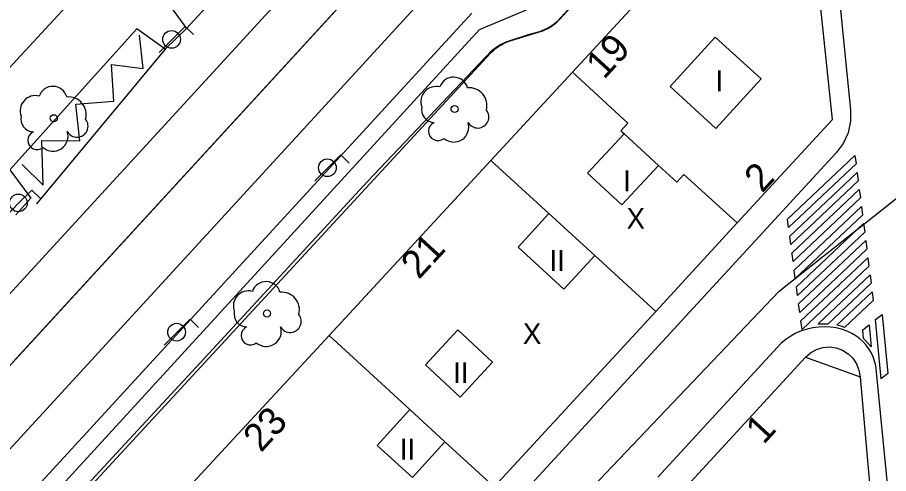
# Model space of a CAD drawing. Extents: x 282771 to 285132, y 4823109 to 4825496.
# Drawn here: x 284532.5 to 284595.2, y 4823797 to 4823829.9 of the extents above; entities that cross this region are included whole.
import ezdxf

# ---------------------------------------------------------------- set-up
doc = ezdxf.new("R2010")
doc.units = 0
for name, color, linetype in [('ACERA-BORDILLO', 7, 'Continuous'), ('ARBOL', 7, 'Continuous'), ('CALLE-EJE', 7, 'Continuous'), ('CARGA_DESCARGA', 7, 'Continuous'), ('CARRIL-BICI-AREA', 7, 'Continuous'), ('CARRIL-BICI-EJE', 7, 'Continuous'), ('EDIFICIO', 7, 'Continuous'), ('FAROLA', 7, 'Continuous'), ('INTERIOR-EDIFICIO', 7, 'Continuous'), ('MEDIANERA', 7, 'Continuous'), ('NUM-LOCAL', 7, 'Continuous'), ('NUM-PORTAL', 7, 'Continuous'), ('PASO-PEATONES', 7, 'Continuous'), ('SENAL-VIARIA', 7, 'Continuous'), ('TXT-ALTURA-EDIFICIO', 7, 'Continuous')]:
    doc.layers.add(name, color=color, linetype=linetype)

msp = doc.modelspace()

# ---------------------------------------------------------------- linework, layer by layer
at = {"layer": 'ACERA-BORDILLO'}
for points in [[(284564.552, 4824002.172), (284583.434, 4823875.89), (284583.608, 4823874.175), (284583.5, 4823872.938), (284583.196, 4823871.766), (284582.545, 4823870.724), (284581.065, 4823868.806), (284578.265, 4823865.756), (284571.725, 4823858.616), (284571.325, 4823858.06), (284568.948, 4823859.249), (284556.695, 4823845.926), (284558.205, 4823843.866), (284556.515, 4823842.026), (284554.335, 4823843.346), (284543.185, 4823831.186), (284544.685, 4823829.126), (284543.132, 4823827.623), (284541.101, 4823829.1), (284531.965, 4823818.946), (284533.465, 4823816.896), (284532.385, 4823815.706)], [(284590.011, 4823847.974), (284592.488, 4823823.266), (284592.485, 4823822.434), (284592.303, 4823821.602), (284591.949, 4823820.828), (284591.452, 4823820.159), (284495.344, 4823715.664)], [(284527.166, 4823784.657), (284566.564, 4823827.337), (284566.664, 4823827.447), (284566.794, 4823827.567), (284566.924, 4823827.677), (284567.074, 4823827.787), (284567.204, 4823827.877), (284567.344, 4823827.957), (284567.504, 4823828.047), (284567.714, 4823828.137), (284567.844, 4823828.187), (284567.984, 4823828.237), (284570.164, 4823828.907), (284570.334, 4823828.967), (284570.464, 4823829.017), (284570.594, 4823829.077), (284570.734, 4823829.147), (284570.874, 4823829.237), (284570.994, 4823829.317), (284571.114, 4823829.407), (284571.214, 4823829.477), (284571.354, 4823829.607), (284571.494, 4823829.747), (284578.123, 4823837.007)], [(284595.213, 4823795.557), (284594.373, 4823804.117), (284594.303, 4823804.847), (284594.213, 4823805.157), (284594.103, 4823805.467), (284593.963, 4823805.767), (284593.793, 4823806.047), (284593.593, 4823806.307), (284593.373, 4823806.557), (284593.133, 4823806.777), (284592.863, 4823806.967), (284592.583, 4823807.137), (284592.283, 4823807.277), (284591.983, 4823807.397), (284591.823, 4823807.457), (284591.433, 4823807.547), (284591.043, 4823807.597), (284590.623, 4823807.627), (284590.193, 4823807.607), (284589.763, 4823807.547), (284589.353, 4823807.457), (284588.943, 4823807.327), (284588.543, 4823807.157), (284588.173, 4823806.957), (284587.813, 4823806.717), (284587.483, 4823806.457), (284578.603, 4823796.797)]]:
    msp.add_lwpolyline(points, dxfattribs=at)
at = {"layer": 'ARBOL'}
for centre in [(284563.974, 4823823.317), (284535.124, 4823822.657), (284550.474, 4823808.587)]:
    msp.add_circle(centre, 0.255, dxfattribs=at)
for centre, radius, start, end in [((284563.904, 4823824.577), 1.038, 15.64228, 161.38435), ((284535.054, 4823823.917), 1.038, 15.64228, 161.38435), ((284562.644, 4823823.847), 1.097, 75.4318, 200.55608), ((284565.034, 4823823.577), 1.272, 345.03273, 95.79925), ((284533.794, 4823823.187), 1.097, 75.4318, 200.55608), ((284536.184, 4823822.917), 1.272, 345.03273, 95.79925), ((284562.534, 4823823.277), 0.935, 168.59898, 268.13236), ((284533.684, 4823822.617), 0.935, 168.59898, 268.13236), ((284565.644, 4823822.747), 0.797, 208.96246, 38.99103), ((284536.794, 4823822.087), 0.797, 208.96246, 38.99103), ((284562.774, 4823821.727), 0.672, 113.73672, 309.4725), ((284563.914, 4823822.027), 1.086, 228.95447, 17.92796), ((284533.924, 4823821.067), 0.672, 113.73672, 309.4725), ((284535.064, 4823821.367), 1.086, 228.95447, 17.92796), ((284550.404, 4823809.847), 1.038, 15.64228, 161.38435), ((284549.144, 4823809.117), 1.097, 75.4318, 200.55608), ((284551.534, 4823808.847), 1.272, 345.03273, 95.79925), ((284549.034, 4823808.547), 0.935, 168.59898, 268.13236), ((284552.144, 4823808.017), 0.797, 208.96246, 38.99103), ((284549.274, 4823806.997), 0.672, 113.73672, 309.4725), ((284550.414, 4823807.297), 1.086, 228.95447, 17.92796)]:
    msp.add_arc(centre, radius, start, end, dxfattribs=at)
at = {"layer": 'CALLE-EJE'}
for points in [[(284532.169, 4823805.081), (284589.906, 4823868.06)], [(284492.174, 4823706.838), (284573.414, 4823795.557), (284587.334, 4823810.198), (284597.013, 4823817.847)]]:
    msp.add_lwpolyline(points, dxfattribs=at)
at = {"layer": 'CARGA_DESCARGA'}
msp.add_lwpolyline([(284532.856, 4823819.332), (284534.361, 4823817.826), (284534.267, 4823821.044), (284536.994, 4823821.025), (284536.712, 4823823.66), (284539.439, 4823823.885), (284539.27, 4823826.539), (284541.56, 4823826.233), (284541.297, 4823828.637)], dxfattribs=at)
at = {"layer": 'CARRIL-BICI-AREA'}
for points in [[(284535.158, 4823793.66), (284546.251, 4823805.667), (284557.706, 4823818.091), (284566.687, 4823827.558), (284566.956, 4823827.757), (284567.277, 4823827.969), (284567.693, 4823828.165), (284568.046, 4823828.291), (284569.293, 4823828.683), (284570.101, 4823828.918), (284570.454, 4823829.044), (284570.767, 4823829.2), (284571.065, 4823829.412), (284571.379, 4823829.663), (284572.948, 4823831.389)], [(284565.213, 4823830.228), (284554.133, 4823818.144), (284533.426, 4823795.56)]]:
    msp.add_lwpolyline(points, dxfattribs=at)
at = {"layer": 'CARRIL-BICI-EJE'}
msp.add_lwpolyline([(284442.535, 4823694.388), (284565.763, 4823829.056), (284570.516, 4823831.037), (284577.227, 4823838.36), (284578.718, 4823842.929), (284672.905, 4823945.587), (284677.35, 4823947.137), (284683.906, 4823955.109), (284688.635, 4823955.272), (284692.631, 4823956.292), (284696.015, 4823958.495)], dxfattribs=at)
at = {"layer": 'EDIFICIO'}
for points in [[(284527.894, 4823950.845), (284532.764, 4823959.645), (284543.574, 4823954.315), (284545.119, 4823956.906), (284548.764, 4823963.015), (284544.404, 4823981.325), (284545.804, 4823983.725), (284552.974, 4823996.045), (284560.744, 4823998.195), (284562.814, 4823996.665), (284564.644, 4823984.515), (284568.113, 4823961.505), (284574.603, 4823918.416), (284580.543, 4823879.036), (284570.224, 4823867.846), (284558.394, 4823854.996), (284544.884, 4823840.347), (284531.574, 4823825.907)], [(284525.624, 4823751.378), (284534.904, 4823761.457), (284544.794, 4823772.187), (284554.924, 4823783.187), (284566.814, 4823796.097), (284578.453, 4823808.737), (284584.313, 4823815.107), (284591.173, 4823822.557), (284589.463, 4823839.037), (284585.673, 4823840.297), (284572.464, 4823825.987), (284566.594, 4823819.617), (284554.944, 4823806.997), (284543.024, 4823794.097), (284532.934, 4823783.077), (284523.084, 4823772.307)], [(284585.133, 4823800.967), (284589.243, 4823805.447), (284589.603, 4823805.757), (284590.023, 4823805.997), (284590.483, 4823806.137), (284590.963, 4823806.177), (284591.443, 4823806.117), (284591.893, 4823805.947), (284592.303, 4823805.687), (284592.653, 4823805.357), (284592.913, 4823804.947), (284593.083, 4823804.497), (284593.163, 4823804.027), (284593.703, 4823797.977), (284593.923, 4823795.557)], [(284528.654, 4823739.378), (284542.184, 4823754.128), (284550.594, 4823763.297), (284559.254, 4823772.747), (284568.334, 4823782.647), (284579.993, 4823795.367), (284580.163, 4823795.557), (284585.133, 4823800.967)]]:
    msp.add_lwpolyline(points, dxfattribs=at)
at = {"layer": 'FAROLA'}
for p, q in [((284544.583, 4823829.272), (284543.643, 4823828.342)), ((284545.173, 4823828.682), (284544.583, 4823829.272)), ((284543.643, 4823828.342), (284542.713, 4823827.402)), ((284555.796, 4823820.015), (284554.856, 4823819.085)), ((284556.386, 4823819.425), (284555.796, 4823820.015)), ((284554.856, 4823819.085), (284553.926, 4823818.145)), ((284533.553, 4823817.48), (284532.613, 4823816.55)), ((284534.143, 4823816.89), (284533.553, 4823817.48)), ((284532.613, 4823816.55), (284531.683, 4823815.61)), ((284544.946, 4823808.17), (284544.006, 4823807.24)), ((284545.536, 4823807.58), (284544.946, 4823808.17)), ((284544.006, 4823807.24), (284543.076, 4823806.3))]:
    msp.add_line(p, q, dxfattribs=at)
for centre in [(284543.603, 4823828.342), (284554.816, 4823819.085), (284532.573, 4823816.55), (284543.966, 4823807.24)]:
    msp.add_circle(centre, 0.637, dxfattribs=at)
at = {"layer": 'INTERIOR-EDIFICIO'}
for points in [[(284582.743, 4823828.507), (284579.483, 4823824.947), (284582.773, 4823821.927), (284586.043, 4823825.487), (284582.743, 4823828.507)], [(284576.014, 4823816.407), (284573.554, 4823818.687), (284576.184, 4823821.527), (284578.643, 4823819.257), (284576.014, 4823816.407)], [(284571.844, 4823810.347), (284568.554, 4823813.377), (284570.766, 4823815.789), (284574.067, 4823812.761), (284571.844, 4823810.347)], [(284566.714, 4823805.067), (284564.384, 4823802.567), (284561.874, 4823804.897), (284564.214, 4823807.407), (284566.714, 4823805.067)], [(284563.279, 4823799.343), (284560.761, 4823801.655), (284558.414, 4823799.077), (284560.944, 4823796.777), (284563.279, 4823799.343)]]:
    msp.add_lwpolyline(points, dxfattribs=at)
at = {"layer": 'MEDIANERA'}
for points in [[(284576.071, 4823821.634), (284576.184, 4823821.527), (284576.071, 4823821.634), (284575.954, 4823821.747), (284576.454, 4823822.297), (284572.464, 4823825.987)], [(284570.766, 4823815.789), (284566.594, 4823819.617)], [(284578.643, 4823819.257), (284579.973, 4823818.047), (284580.483, 4823818.597), (284584.313, 4823815.107)], [(284578.453, 4823808.737), (284574.067, 4823812.761)], [(284560.761, 4823801.655), (284554.944, 4823806.997)], [(284589.243, 4823805.447), (284593.163, 4823804.027)], [(284566.814, 4823796.097), (284563.279, 4823799.343)]]:
    msp.add_lwpolyline(points, dxfattribs=at)
at = {"layer": 'PASO-PEATONES'}
for points in [[(284588.017, 4823814.775), (284587.936, 4823815.386), (284592.798, 4823819.978), (284592.881, 4823819.369)], [(284588.179, 4823813.552), (284588.098, 4823814.163), (284592.958, 4823818.754), (284593.035, 4823818.139)], [(284588.34, 4823812.329), (284588.269, 4823812.87), (284588.259, 4823812.941), (284593.112, 4823817.524), (284593.189, 4823816.909)], [(284588.502, 4823811.106), (284588.421, 4823811.718), (284593.266, 4823816.294), (284593.344, 4823815.679)], [(284588.663, 4823809.883), (284588.582, 4823810.495), (284593.421, 4823815.064), (284593.497, 4823814.449)], [(284588.825, 4823808.66), (284588.744, 4823809.272), (284593.575, 4823813.834), (284593.652, 4823813.219)], [(284588.986, 4823807.437), (284588.906, 4823808.049), (284593.729, 4823812.604), (284593.806, 4823811.989)], [(284590.175, 4823807.806), (284590.142, 4823807.841), (284593.883, 4823811.374), (284593.96, 4823810.759), (284590.839, 4823807.812), (284590.626, 4823807.827)], [(284591.881, 4823807.649), (284591.498, 4823807.737), (284594.037, 4823810.139), (284594.114, 4823809.528), (284592.056, 4823807.583)], [(284594.598, 4823804.894), (284594.288, 4823808.141), (284594.755, 4823808.509), (284595.162, 4823804.25), (284594.695, 4823803.882), (284594.67, 4823804.146)], [(284593.412, 4823806.793), (284593.354, 4823807.406), (284593.821, 4823807.773), (284593.973, 4823806.178), (284593.516, 4823806.697)]]:
    msp.add_lwpolyline(points, close=True, dxfattribs=at)
at = {"layer": 'SENAL-VIARIA'}
for points in [[(284577.094, 4823859.259), (284519.028, 4823795.928), (284466.442, 4823738.795)], [(284577.108, 4823854.095), (284523.776, 4823795.928), (284474.195, 4823741.85)], [(284577.408, 4823844.712), (284575.565, 4823846.401), (284528.948, 4823795.557), (284476.121, 4823738.02)], [(284556.696, 4823842.204), (284544.685, 4823829.126)], [(284543.132, 4823827.623), (284533.888, 4823816.483)]]:
    msp.add_lwpolyline(points, dxfattribs=at)

# ---------------------------------------------------------------- texts
at = {"layer": 'NUM-LOCAL'}
for s, p in [('2', (284586.119, 4823817.209)), ('1', (284586.217, 4823799.084))]:
    msp.add_text(s, height=2, rotation=47.39004, dxfattribs=at).set_placement(p)
at = {"layer": 'NUM-PORTAL'}
for s, p in [('19', (284574.724, 4823825.389)), ('21', (284561.406, 4823810.986)), ('23', (284550.042, 4823798.512))]:
    msp.add_text(s, height=2, rotation=47.39004, dxfattribs=at).set_placement(p)
at = {"layer": 'TXT-ALTURA-EDIFICIO'}
for s, p in [('I', (284582.762, 4823824.607)), ('I', (284576.112, 4823817.397)), ('X', (284576.347, 4823814.687)), ('II', (284570.802, 4823811.657)), ('X', (284568.887, 4823806.387)), ('II', (284563.862, 4823803.567)), ('II', (284560.032, 4823798.057))]:
    msp.add_text(s, height=1.5, rotation=0.00004, dxfattribs=at).set_placement(p)

doc.saveas('drawing.dxf')
